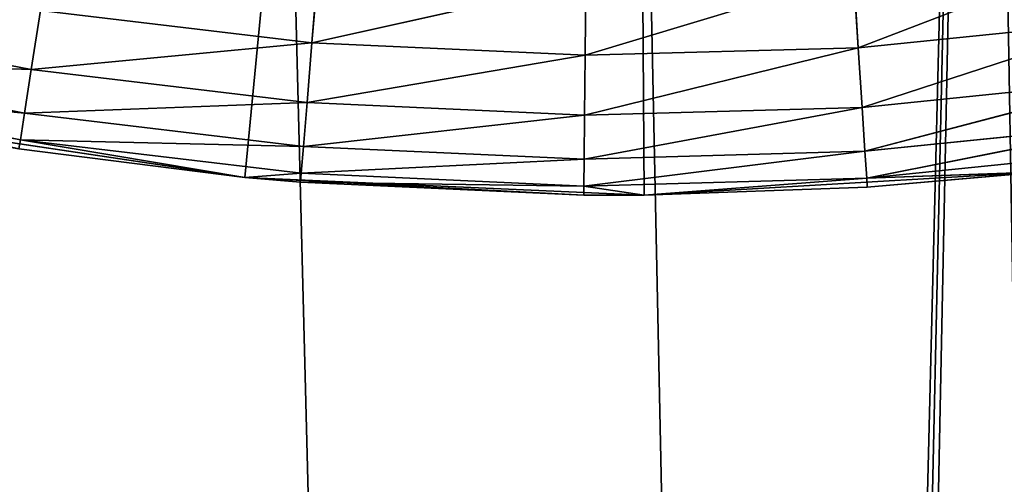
# Model space of a CAD drawing. Extents: x 0.4 to 80.4, y 0.1 to 20.1.
# Tile 507 of 656: x 78.2949 to 78.4597, y 16.8687 to 16.9465. Entities that reach past the tile are written whole.
import ezdxf

# ---------------------------------------------------------------- set-up
doc = ezdxf.new("R2010")
doc.units = 0
doc.header["$LTSCALE"] = 2.54
doc.layers.get('0').update_dxf_attribs({"color": 13, "linetype": 'CONTINUOUS'})

# ---------------------------------------------------------------- blocks, each defined once
blk = doc.blocks.new('P__KA_KUCHENNA_MOLISA_STL')
at = {"color": 0}
for p, q in [((78.33259, 16.92011, 89.4), (78.395, 17.56711, 89.4)), ((78.33259, 16.92011, 89.4), (78.395, 17.56711, 89.4)), ((78.39944, 16.91712, 89.4), (78.395, 17.56711, 89.4)), ((78.39944, 16.91712, 89.4), (78.395, 17.56711, 89.4)), ((78.09189, 2.74211, 89.5), (78.45578, 17.22243, 89.5)), ((78.09189, 2.74211, 89.5), (78.45578, 17.22243, 89.5)), ((78.12689, 2.79209, 89.5), (78.45578, 17.22243, 89.5)), ((78.12689, 2.79209, 89.5), (78.45578, 17.22243, 89.5)), ((78.17003, 2.83523, 89.5), (78.45578, 17.22243, 89.5)), ((78.17003, 2.83523, 89.5), (78.45578, 17.22243, 89.5)), ((78.33423, 17.22243, 89.4), (78.69811, 2.74211, 89.4)), ((78.33423, 17.22243, 89.4), (78.69811, 2.74211, 89.4)), ((78.395, 17.21711, 89.4), (78.69811, 2.74211, 89.4)), ((78.395, 17.21711, 89.4), (78.69811, 2.74211, 89.4)), ((78.43528, 16.9418, 88.93572), (78.47913, 16.95862, 88.92339)), ((78.43528, 16.9418, 88.93572), (78.47913, 16.95862, 88.92339)), ((78.34481, 16.95489, 88.92339), (78.3438, 16.9426, 88.93572)), ((78.34481, 16.95489, 88.92339), (78.3438, 16.9426, 88.93572)), ((78.38953, 16.94053, 88.93572), (78.43449, 16.9541, 88.92339)), ((78.38953, 16.94053, 88.93572), (78.43449, 16.9541, 88.92339)), ((78.43449, 16.9541, 88.92339), (78.43528, 16.9418, 88.93572)), ((78.43449, 16.9541, 88.92339), (78.43528, 16.9418, 88.93572)), ((78.38964, 16.95285, 88.92339), (78.3438, 16.9426, 88.93572)), ((78.38964, 16.95285, 88.92339), (78.3438, 16.9426, 88.93572)), ((78.38964, 16.95285, 88.92339), (78.38953, 16.94053, 88.93572)), ((78.38964, 16.95285, 88.92339), (78.38953, 16.94053, 88.93572)), ((78.29681, 16.93813, 88.95), (78.25116, 16.94697, 88.95)), ((78.29681, 16.93813, 88.95), (78.25116, 16.94697, 88.95)), ((78.29836, 16.948, 88.93572), (78.29681, 16.93813, 88.95)), ((78.29836, 16.948, 88.93572), (78.29681, 16.93813, 88.95)), ((78.29836, 16.948, 88.93572), (78.3438, 16.9426, 88.93572)), ((78.29836, 16.948, 88.93572), (78.3438, 16.9426, 88.93572)), ((78.43528, 16.9418, 88.93572), (78.48082, 16.94641, 88.93572)), ((78.43528, 16.9418, 88.93572), (78.48082, 16.94641, 88.93572)), ((78.43593, 16.93182, 88.95), (78.48082, 16.94641, 88.93572)), ((78.43593, 16.93182, 88.95), (78.48082, 16.94641, 88.93572)), ((78.29681, 16.93813, 88.95), (78.3438, 16.9426, 88.93572)), ((78.29681, 16.93813, 88.95), (78.3438, 16.9426, 88.93572)), ((78.3438, 16.9426, 88.93572), (78.34299, 16.93264, 88.95)), ((78.3438, 16.9426, 88.93572), (78.34299, 16.93264, 88.95)), ((78.38953, 16.94053, 88.93572), (78.3438, 16.9426, 88.93572)), ((78.38953, 16.94053, 88.93572), (78.3438, 16.9426, 88.93572)), ((78.38953, 16.94053, 88.93572), (78.34299, 16.93264, 88.95)), ((78.38953, 16.94053, 88.93572), (78.34299, 16.93264, 88.95)), ((78.38944, 16.93053, 88.95), (78.43528, 16.9418, 88.93572)), ((78.38944, 16.93053, 88.95), (78.43528, 16.9418, 88.93572)), ((78.38953, 16.94053, 88.93572), (78.38944, 16.93053, 88.95)), ((78.38953, 16.94053, 88.93572), (78.38944, 16.93053, 88.95)), ((78.38953, 16.94053, 88.93572), (78.43528, 16.9418, 88.93572)), ((78.38953, 16.94053, 88.93572), (78.43528, 16.9418, 88.93572)), ((78.43528, 16.9418, 88.93572), (78.43593, 16.93182, 88.95)), ((78.43528, 16.9418, 88.93572), (78.43593, 16.93182, 88.95)), ((78.29681, 16.93813, 88.95), (78.2495, 16.93979, 88.9658)), ((78.29681, 16.93813, 88.95), (78.2495, 16.93979, 88.9658)), ((78.29568, 16.93085, 88.9658), (78.2495, 16.93979, 88.9658)), ((78.29568, 16.93085, 88.9658), (78.2495, 16.93979, 88.9658)), ((78.29681, 16.93813, 88.95), (78.29568, 16.93085, 88.9658)), ((78.29681, 16.93813, 88.95), (78.29568, 16.93085, 88.9658)), ((78.29681, 16.93813, 88.95), (78.34299, 16.93264, 88.95)), ((78.29681, 16.93813, 88.95), (78.34299, 16.93264, 88.95)), ((78.29568, 16.93085, 88.9658), (78.24848, 16.9354, 88.98264)), ((78.29568, 16.93085, 88.9658), (78.24848, 16.9354, 88.98264)), ((78.29498, 16.92639, 88.98264), (78.24848, 16.9354, 88.98264)), ((78.29498, 16.92639, 88.98264), (78.24848, 16.9354, 88.98264)), ((78.43593, 16.93182, 88.95), (78.48218, 16.93651, 88.95)), ((78.43593, 16.93182, 88.95), (78.48218, 16.93651, 88.95)), ((78.4364, 16.92447, 88.9658), (78.48218, 16.93651, 88.95)), ((78.4364, 16.92447, 88.9658), (78.48218, 16.93651, 88.95)), ((78.29568, 16.93085, 88.9658), (78.34299, 16.93264, 88.95)), ((78.29568, 16.93085, 88.9658), (78.34299, 16.93264, 88.95)), ((78.34299, 16.93264, 88.95), (78.34239, 16.92529, 88.9658)), ((78.34299, 16.93264, 88.95), (78.34239, 16.92529, 88.9658)), ((78.38944, 16.93053, 88.95), (78.34299, 16.93264, 88.95)), ((78.38944, 16.93053, 88.95), (78.34299, 16.93264, 88.95)), ((78.29568, 16.93085, 88.9658), (78.29498, 16.92639, 88.98264)), ((78.29568, 16.93085, 88.9658), (78.29498, 16.92639, 88.98264)), ((78.29568, 16.93085, 88.9658), (78.34239, 16.92529, 88.9658)), ((78.29568, 16.93085, 88.9658), (78.34239, 16.92529, 88.9658)), ((78.38944, 16.93053, 88.95), (78.34239, 16.92529, 88.9658)), ((78.38944, 16.93053, 88.95), (78.34239, 16.92529, 88.9658)), ((78.38937, 16.92317, 88.9658), (78.43593, 16.93182, 88.95)), ((78.38937, 16.92317, 88.9658), (78.43593, 16.93182, 88.95)), ((78.38944, 16.93053, 88.95), (78.38937, 16.92317, 88.9658)), ((78.38944, 16.93053, 88.95), (78.38937, 16.92317, 88.9658)), ((78.38944, 16.93053, 88.95), (78.43593, 16.93182, 88.95)), ((78.38944, 16.93053, 88.95), (78.43593, 16.93182, 88.95)), ((78.43593, 16.93182, 88.95), (78.4364, 16.92447, 88.9658)), ((78.43593, 16.93182, 88.95), (78.4364, 16.92447, 88.9658)), ((78.33259, 16.92011, 89.4), (78.26639, 16.92996, 89.4)), ((78.33259, 16.92011, 89.4), (78.26639, 16.92996, 89.4)), ((78.4364, 16.92447, 88.9658), (78.4832, 16.92921, 88.9658)), ((78.4364, 16.92447, 88.9658), (78.4832, 16.92921, 88.9658)), ((78.43669, 16.91997, 88.98264), (78.4832, 16.92921, 88.9658)), ((78.43669, 16.91997, 88.98264), (78.4832, 16.92921, 88.9658)), ((78.29474, 16.92489, 89), (78.29498, 16.92639, 88.98264)), ((78.29474, 16.92489, 89), (78.29498, 16.92639, 88.98264)), ((78.29498, 16.92639, 88.98264), (78.33259, 16.92011, 89)), ((78.29498, 16.92639, 88.98264), (78.33259, 16.92011, 89)), ((78.29498, 16.92639, 88.98264), (78.34202, 16.9208, 88.98264)), ((78.29498, 16.92639, 88.98264), (78.34202, 16.9208, 88.98264)), ((78.29498, 16.92639, 88.98264), (78.34239, 16.92529, 88.9658)), ((78.29498, 16.92639, 88.98264), (78.34239, 16.92529, 88.9658)), ((78.29474, 16.92489, 89), (78.33259, 16.92011, 89.4)), ((78.29474, 16.92489, 89), (78.33259, 16.92011, 89.4)), ((78.29474, 16.92489, 89), (78.33259, 16.92011, 89)), ((78.29474, 16.92489, 89), (78.33259, 16.92011, 89)), ((78.34239, 16.92529, 88.9658), (78.34202, 16.9208, 88.98264)), ((78.34239, 16.92529, 88.9658), (78.34202, 16.9208, 88.98264)), ((78.38937, 16.92317, 88.9658), (78.34239, 16.92529, 88.9658)), ((78.38937, 16.92317, 88.9658), (78.34239, 16.92529, 88.9658)), ((78.38934, 16.91865, 88.98264), (78.4364, 16.92447, 88.9658)), ((78.38934, 16.91865, 88.98264), (78.4364, 16.92447, 88.9658)), ((78.38937, 16.92317, 88.9658), (78.4364, 16.92447, 88.9658)), ((78.38937, 16.92317, 88.9658), (78.4364, 16.92447, 88.9658)), ((78.4364, 16.92447, 88.9658), (78.43669, 16.91997, 88.98264)), ((78.4364, 16.92447, 88.9658), (78.43669, 16.91997, 88.98264)), ((78.43669, 16.91997, 88.98264), (78.48381, 16.92474, 88.98264)), ((78.43669, 16.91997, 88.98264), (78.48381, 16.92474, 88.98264)), ((78.38937, 16.92317, 88.9658), (78.34202, 16.9208, 88.98264)), ((78.38937, 16.92317, 88.9658), (78.34202, 16.9208, 88.98264)), ((78.38937, 16.92317, 88.9658), (78.38934, 16.91865, 88.98264)), ((78.38937, 16.92317, 88.9658), (78.38934, 16.91865, 88.98264)), ((78.33259, 16.92011, 89), (78.34202, 16.9208, 88.98264)), ((78.33259, 16.92011, 89), (78.34202, 16.9208, 88.98264)), ((78.34202, 16.9208, 88.98264), (78.34189, 16.91928, 89)), ((78.34202, 16.9208, 88.98264), (78.34189, 16.91928, 89)), ((78.38934, 16.91865, 88.98264), (78.34202, 16.9208, 88.98264)), ((78.38934, 16.91865, 88.98264), (78.34202, 16.9208, 88.98264)), ((78.46625, 16.92103, 89.4), (78.39944, 16.91712, 89.4)), ((78.46625, 16.92103, 89.4), (78.39944, 16.91712, 89.4)), ((78.43669, 16.91997, 88.98264), (78.46625, 16.92103, 89)), ((78.43669, 16.91997, 88.98264), (78.46625, 16.92103, 89)), ((78.46625, 16.92103, 89.4), (78.43679, 16.91845, 89)), ((78.43679, 16.91845, 89), (78.46625, 16.92103, 89)), ((78.46625, 16.92103, 89.4), (78.43679, 16.91845, 89)), ((78.43679, 16.91845, 89), (78.46625, 16.92103, 89)), ((78.39944, 16.91712, 89.4), (78.33259, 16.92011, 89.4)), ((78.33259, 16.92011, 89.4), (78.38932, 16.91714, 89)), ((78.33259, 16.92011, 89.4), (78.38932, 16.91714, 89)), ((78.33259, 16.92011, 89.4), (78.34189, 16.91928, 89)), ((78.33259, 16.92011, 89), (78.33259, 16.92011, 89.4)), ((78.33259, 16.92011, 89), (78.33259, 16.92011, 89.4)), ((78.33259, 16.92011, 89), (78.34189, 16.91928, 89)), ((78.33259, 16.92011, 89.4), (78.34189, 16.91928, 89)), ((78.39944, 16.91712, 89.4), (78.33259, 16.92011, 89.4)), ((78.33259, 16.92011, 89), (78.34189, 16.91928, 89)), ((78.34189, 16.91928, 89), (78.38932, 16.91714, 89)), ((78.38934, 16.91865, 88.98264), (78.34189, 16.91928, 89)), ((78.38934, 16.91865, 88.98264), (78.34189, 16.91928, 89)), ((78.34189, 16.91928, 89), (78.38932, 16.91714, 89)), ((78.38934, 16.91865, 88.98264), (78.43669, 16.91997, 88.98264)), ((78.38934, 16.91865, 88.98264), (78.43669, 16.91997, 88.98264)), ((78.39944, 16.91712, 89), (78.43669, 16.91997, 88.98264)), ((78.39944, 16.91712, 89), (78.43669, 16.91997, 88.98264)), ((78.43679, 16.91845, 89), (78.43669, 16.91997, 88.98264)), ((78.43679, 16.91845, 89), (78.43669, 16.91997, 88.98264)), ((78.38932, 16.91714, 89), (78.38934, 16.91865, 88.98264)), ((78.38932, 16.91714, 89), (78.38934, 16.91865, 88.98264)), ((78.38934, 16.91865, 88.98264), (78.39944, 16.91712, 89)), ((78.38934, 16.91865, 88.98264), (78.39944, 16.91712, 89)), ((78.39944, 16.91712, 89.4), (78.43679, 16.91845, 89)), ((78.39944, 16.91712, 89.4), (78.43679, 16.91845, 89)), ((78.39944, 16.91712, 89), (78.43679, 16.91845, 89)), ((78.39944, 16.91712, 89), (78.43679, 16.91845, 89)), ((78.39944, 16.91712, 89.4), (78.38932, 16.91714, 89)), ((78.38932, 16.91714, 89), (78.39944, 16.91712, 89)), ((78.39944, 16.91712, 89.4), (78.38932, 16.91714, 89)), ((78.38932, 16.91714, 89), (78.39944, 16.91712, 89)), ((78.39944, 16.91712, 89.4), (78.39944, 16.91712, 89)), ((78.39944, 16.91712, 89.4), (78.39944, 16.91712, 89))]:
    blk.add_line(p, q, dxfattribs=at)
mesh = blk.add_polyface(dxfattribs=at)
corners = [(78.33423, 2.91179, 89.4), (78.27529, 2.896, 89.4), (78.045, 17.56711, 89.4)]
mesh.append_faces([[corners[k] for k in face] for face in [(0, 1, 2)]], dxfattribs={"color": 0})
mesh = blk.add_polyface(dxfattribs=at)
corners = [(78.33423, 2.91179, 89.4), (78.045, 17.56711, 89.4), (78.05032, 17.50633, 89.4)]
mesh.append_faces([[corners[k] for k in face] for face in [(0, 1, 2)]], dxfattribs={"color": 0})
mesh = blk.add_polyface(dxfattribs=at)
corners = [(78.395, 17.56711, 89.4), (78.20156, 16.94656, 89.4), (78.26639, 16.92996, 89.4)]
mesh.append_faces([[corners[k] for k in face] for face in [(0, 1, 2)]], dxfattribs={"color": 0})
mesh = blk.add_polyface(dxfattribs=at)
corners = [(78.395, 17.56711, 89.4), (78.26639, 16.92996, 89.4), (78.33259, 16.92011, 89.4)]
mesh.append_faces([[corners[k] for k in face] for face in [(0, 1, 2)]], dxfattribs={"color": 0})
mesh = blk.add_polyface(dxfattribs=at)
corners = [(78.39944, 16.91712, 89.4), (78.395, 17.56711, 89.4), (78.33259, 16.92011, 89.4)]
mesh.append_faces([[corners[k] for k in face] for face in [(0, 1, 2)]], dxfattribs={"color": 0})
mesh = blk.add_polyface(dxfattribs=at)
corners = [(78.53231, 16.93178, 89.4), (78.395, 17.56711, 89.4), (78.46625, 16.92103, 89.4)]
mesh.append_faces([[corners[k] for k in face] for face in [(0, 1, 2)]], dxfattribs={"color": 0})
mesh = blk.add_polyface(dxfattribs=at)
corners = [(78.59691, 16.94926, 89.4), (78.395, 17.56711, 89.4), (78.53231, 16.93178, 89.4)]
mesh.append_faces([[corners[k] for k in face] for face in [(0, 1, 2)]], dxfattribs={"color": 0})
mesh = blk.add_polyface(dxfattribs=at)
corners = [(78.46625, 16.92103, 89.4), (78.395, 17.56711, 89.4), (78.39944, 16.91712, 89.4)]
mesh.append_faces([[corners[k] for k in face] for face in [(0, 1, 2)]], dxfattribs={"color": 0})
mesh = blk.add_polyface(dxfattribs=at)
corners = [(78.395, 2.91711, 89.4), (78.33423, 2.91179, 89.4), (78.05032, 17.50633, 89.4)]
mesh.append_faces([[corners[k] for k in face] for face in [(0, 1, 2)]], dxfattribs={"color": 0})
mesh = blk.add_polyface(dxfattribs=at)
corners = [(78.395, 2.91711, 89.4), (78.05032, 17.50633, 89.4), (78.06611, 17.4474, 89.4)]
mesh.append_faces([[corners[k] for k in face] for face in [(0, 1, 2)]], dxfattribs={"color": 0})
mesh = blk.add_polyface(dxfattribs=at)
corners = [(78.395, 2.91711, 89.4), (78.06611, 17.4474, 89.4), (78.09189, 17.39211, 89.4)]
mesh.append_faces([[corners[k] for k in face] for face in [(0, 1, 2)]], dxfattribs={"color": 0})
mesh = blk.add_polyface(dxfattribs=at)
corners = [(78.395, 17.21711, 89.5), (2.69811, 17.39211, 89.5), (2.51471, 2.896, 89.5)]
mesh.append_faces([[corners[k] for k in face] for face in [(0, 1, 2)]], dxfattribs={"color": 0})
mesh = blk.add_polyface(dxfattribs=at)
corners = [(78.69811, 2.74211, 89.4), (78.66312, 2.79209, 89.4), (78.09189, 17.39211, 89.4)]
mesh.append_faces([[corners[k] for k in face] for face in [(0, 1, 2)]], dxfattribs={"color": 0})
mesh = blk.add_polyface(dxfattribs=at)
corners = [(78.66312, 2.79209, 89.4), (78.61998, 2.83523, 89.4), (78.09189, 17.39211, 89.4)]
mesh.append_faces([[corners[k] for k in face] for face in [(0, 1, 2)]], dxfattribs={"color": 0})
mesh = blk.add_polyface(dxfattribs=at)
corners = [(78.61998, 2.83523, 89.4), (78.57, 2.87022, 89.4), (78.09189, 17.39211, 89.4)]
mesh.append_faces([[corners[k] for k in face] for face in [(0, 1, 2)]], dxfattribs={"color": 0})
mesh = blk.add_polyface(dxfattribs=at)
corners = [(78.57, 2.87022, 89.4), (78.51471, 2.896, 89.4), (78.09189, 17.39211, 89.4)]
mesh.append_faces([[corners[k] for k in face] for face in [(0, 1, 2)]], dxfattribs={"color": 0})
mesh = blk.add_polyface(dxfattribs=at)
corners = [(78.51471, 2.896, 89.4), (78.45578, 2.91179, 89.4), (78.09189, 17.39211, 89.4)]
mesh.append_faces([[corners[k] for k in face] for face in [(0, 1, 2)]], dxfattribs={"color": 0})
mesh = blk.add_polyface(dxfattribs=at)
corners = [(78.45578, 2.91179, 89.4), (78.395, 2.91711, 89.4), (78.09189, 17.39211, 89.4)]
mesh.append_faces([[corners[k] for k in face] for face in [(0, 1, 2)]], dxfattribs={"color": 0})
mesh = blk.add_polyface(dxfattribs=at)
corners = [(78.69811, 2.74211, 89.4), (78.09189, 17.39211, 89.4), (78.12689, 17.34213, 89.4)]
mesh.append_faces([[corners[k] for k in face] for face in [(0, 1, 2)]], dxfattribs={"color": 0})
mesh = blk.add_polyface(dxfattribs=at)
corners = [(78.69811, 2.74211, 89.4), (78.12689, 17.34213, 89.4), (78.17003, 17.29899, 89.4)]
mesh.append_faces([[corners[k] for k in face] for face in [(0, 1, 2)]], dxfattribs={"color": 0})
mesh = blk.add_polyface(dxfattribs=at)
corners = [(78.69811, 2.74211, 89.4), (78.17003, 17.29899, 89.4), (78.22, 17.264, 89.4)]
mesh.append_faces([[corners[k] for k in face] for face in [(0, 1, 2)]], dxfattribs={"color": 0})
mesh = blk.add_polyface(dxfattribs=at)
corners = [(78.61998, 17.29899, 89.5), (78.57, 17.264, 89.5), (78.17003, 2.83523, 89.5)]
mesh.append_faces([[corners[k] for k in face] for face in [(0, 1, 2)]], dxfattribs={"color": 0})
mesh = blk.add_polyface(dxfattribs=at)
corners = [(78.61998, 17.29899, 89.5), (78.17003, 2.83523, 89.5), (78.22, 2.87022, 89.5)]
mesh.append_faces([[corners[k] for k in face] for face in [(0, 1, 2)]], dxfattribs={"color": 0})
mesh = blk.add_polyface(dxfattribs=at)
corners = [(78.61998, 17.29899, 89.5), (78.22, 2.87022, 89.5), (78.27529, 2.896, 89.5)]
mesh.append_faces([[corners[k] for k in face] for face in [(0, 1, 2)]], dxfattribs={"color": 0})
mesh = blk.add_polyface(dxfattribs=at)
corners = [(78.61998, 17.29899, 89.5), (78.27529, 2.896, 89.5), (78.33423, 2.91179, 89.5)]
mesh.append_faces([[corners[k] for k in face] for face in [(0, 1, 2)]], dxfattribs={"color": 0})
mesh = blk.add_polyface(dxfattribs=at)
corners = [(78.61998, 17.29899, 89.5), (78.33423, 2.91179, 89.5), (78.395, 2.91711, 89.5)]
mesh.append_faces([[corners[k] for k in face] for face in [(0, 1, 2)]], dxfattribs={"color": 0})
mesh = blk.add_polyface(dxfattribs=at)
corners = [(78.61998, 17.29899, 89.5), (78.395, 2.91711, 89.5), (78.45578, 2.91179, 89.5)]
mesh.append_faces([[corners[k] for k in face] for face in [(0, 1, 2)]], dxfattribs={"color": 0})
mesh = blk.add_polyface(dxfattribs=at)
corners = [(78.61998, 17.29899, 89.5), (78.45578, 2.91179, 89.5), (78.51471, 2.896, 89.5)]
mesh.append_faces([[corners[k] for k in face] for face in [(0, 1, 2)]], dxfattribs={"color": 0})
mesh = blk.add_polyface(dxfattribs=at)
corners = [(78.57, 17.264, 89.5), (78.51471, 17.23822, 89.5), (78.17003, 2.83523, 89.5)]
mesh.append_faces([[corners[k] for k in face] for face in [(0, 1, 2)]], dxfattribs={"color": 0})
mesh = blk.add_polyface(dxfattribs=at)
corners = [(78.69811, 2.74211, 89.4), (78.22, 17.264, 89.4), (78.27529, 17.23822, 89.4)]
mesh.append_faces([[corners[k] for k in face] for face in [(0, 1, 2)]], dxfattribs={"color": 0})
mesh = blk.add_polyface(dxfattribs=at)
corners = [(78.51471, 17.23822, 89.5), (78.45578, 17.22243, 89.5), (78.17003, 2.83523, 89.5)]
mesh.append_faces([[corners[k] for k in face] for face in [(0, 1, 2)]], dxfattribs={"color": 0})
mesh = blk.add_polyface(dxfattribs=at)
corners = [(78.69811, 2.74211, 89.4), (78.27529, 17.23822, 89.4), (78.33423, 17.22243, 89.4)]
mesh.append_faces([[corners[k] for k in face] for face in [(0, 1, 2)]], dxfattribs={"color": 0})
mesh = blk.add_polyface(dxfattribs=at)
corners = [(78.69811, 2.74211, 89.4), (78.45578, 17.22243, 89.4), (78.51471, 17.23822, 89.4)]
mesh.append_faces([[corners[k] for k in face] for face in [(0, 1, 2)]], dxfattribs={"color": 0})
mesh = blk.add_polyface(dxfattribs=at)
corners = [(78.45578, 17.22243, 89.5), (2.66312, 2.79209, 89.5), (2.69811, 2.74211, 89.5)]
mesh.append_faces([[corners[k] for k in face] for face in [(0, 1, 2)]], dxfattribs={"color": 0})
mesh = blk.add_polyface(dxfattribs=at)
corners = [(78.45578, 17.22243, 89.5), (78.395, 17.21711, 89.5), (2.66312, 2.79209, 89.5)]
mesh.append_faces([[corners[k] for k in face] for face in [(0, 1, 2)]], dxfattribs={"color": 0})
mesh = blk.add_polyface(dxfattribs=at)
corners = [(78.45578, 17.22243, 89.5), (2.69811, 2.74211, 89.5), (78.09189, 2.74211, 89.5)]
mesh.append_faces([[corners[k] for k in face] for face in [(0, 1, 2)]], dxfattribs={"color": 0})
mesh = blk.add_polyface(dxfattribs=at)
corners = [(78.45578, 17.22243, 89.5), (78.09189, 2.74211, 89.5), (78.12689, 2.79209, 89.5)]
mesh.append_faces([[corners[k] for k in face] for face in [(0, 1, 2)]], dxfattribs={"color": 0})
mesh = blk.add_polyface(dxfattribs=at)
corners = [(78.45578, 17.22243, 89.5), (78.12689, 2.79209, 89.5), (78.17003, 2.83523, 89.5)]
mesh.append_faces([[corners[k] for k in face] for face in [(0, 1, 2)]], dxfattribs={"color": 0})
mesh = blk.add_polyface(dxfattribs=at)
corners = [(78.69811, 2.74211, 89.4), (78.33423, 17.22243, 89.4), (78.395, 17.21711, 89.4)]
mesh.append_faces([[corners[k] for k in face] for face in [(0, 1, 2)]], dxfattribs={"color": 0})
mesh = blk.add_polyface(dxfattribs=at)
corners = [(78.69811, 2.74211, 89.4), (78.395, 17.21711, 89.4), (78.45578, 17.22243, 89.4)]
mesh.append_faces([[corners[k] for k in face] for face in [(0, 1, 2)]], dxfattribs={"color": 0})
mesh = blk.add_polyface(dxfattribs=at)
corners = [(78.395, 17.21711, 89.5), (2.51471, 2.896, 89.5), (2.57, 2.87022, 89.5)]
mesh.append_faces([[corners[k] for k in face] for face in [(0, 1, 2)]], dxfattribs={"color": 0})
mesh = blk.add_polyface(dxfattribs=at)
corners = [(78.395, 17.21711, 89.5), (2.57, 2.87022, 89.5), (2.61998, 2.83523, 89.5)]
mesh.append_faces([[corners[k] for k in face] for face in [(0, 1, 2)]], dxfattribs={"color": 0})
mesh = blk.add_polyface(dxfattribs=at)
corners = [(78.395, 17.21711, 89.5), (2.61998, 2.83523, 89.5), (2.66312, 2.79209, 89.5)]
mesh.append_faces([[corners[k] for k in face] for face in [(0, 1, 2)]], dxfattribs={"color": 0})
mesh = blk.add_polyface(dxfattribs=at)
corners = [(78.47913, 16.95862, 88.92339), (78.43528, 16.9418, 88.93572), (78.43449, 16.9541, 88.92339)]
mesh.append_faces([[corners[k] for k in face] for face in [(0, 1, 2)]], dxfattribs={"color": 0})
mesh = blk.add_polyface(dxfattribs=at)
corners = [(78.48082, 16.94641, 88.93572), (78.43528, 16.9418, 88.93572), (78.47913, 16.95862, 88.92339)]
mesh.append_faces([[corners[k] for k in face] for face in [(0, 1, 2)]], dxfattribs={"color": 0})
mesh = blk.add_polyface(dxfattribs=at)
corners = [(78.34481, 16.95489, 88.92339), (78.3438, 16.9426, 88.93572), (78.29836, 16.948, 88.93572)]
mesh.append_faces([[corners[k] for k in face] for face in [(0, 1, 2)]], dxfattribs={"color": 0})
mesh = blk.add_polyface(dxfattribs=at)
corners = [(78.38964, 16.95285, 88.92339), (78.3438, 16.9426, 88.93572), (78.34481, 16.95489, 88.92339)]
mesh.append_faces([[corners[k] for k in face] for face in [(0, 1, 2)]], dxfattribs={"color": 0})
mesh = blk.add_polyface(dxfattribs=at)
corners = [(78.38953, 16.94053, 88.93572), (78.43449, 16.9541, 88.92339), (78.43528, 16.9418, 88.93572)]
mesh.append_faces([[corners[k] for k in face] for face in [(0, 1, 2)]], dxfattribs={"color": 0})
mesh = blk.add_polyface(dxfattribs=at)
corners = [(78.38953, 16.94053, 88.93572), (78.38964, 16.95285, 88.92339), (78.43449, 16.9541, 88.92339)]
mesh.append_faces([[corners[k] for k in face] for face in [(0, 1, 2)]], dxfattribs={"color": 0})
mesh = blk.add_polyface(dxfattribs=at)
corners = [(78.38964, 16.95285, 88.92339), (78.38953, 16.94053, 88.93572), (78.3438, 16.9426, 88.93572)]
mesh.append_faces([[corners[k] for k in face] for face in [(0, 1, 2)]], dxfattribs={"color": 0})
mesh = blk.add_polyface(dxfattribs=at)
corners = [(78.2495, 16.93979, 88.9658), (78.25116, 16.94697, 88.95), (78.29681, 16.93813, 88.95)]
mesh.append_faces([[corners[k] for k in face] for face in [(0, 1, 2)]], dxfattribs={"color": 0})
mesh = blk.add_polyface(dxfattribs=at)
corners = [(78.25116, 16.94697, 88.95), (78.29836, 16.948, 88.93572), (78.29681, 16.93813, 88.95)]
mesh.append_faces([[corners[k] for k in face] for face in [(0, 1, 2)]], dxfattribs={"color": 0})
mesh = blk.add_polyface(dxfattribs=at)
corners = [(78.29681, 16.93813, 88.95), (78.29836, 16.948, 88.93572), (78.3438, 16.9426, 88.93572)]
mesh.append_faces([[corners[k] for k in face] for face in [(0, 1, 2)]], dxfattribs={"color": 0})
mesh = blk.add_polyface(dxfattribs=at)
corners = [(78.43593, 16.93182, 88.95), (78.43528, 16.9418, 88.93572), (78.48082, 16.94641, 88.93572)]
mesh.append_faces([[corners[k] for k in face] for face in [(0, 1, 2)]], dxfattribs={"color": 0})
mesh = blk.add_polyface(dxfattribs=at)
corners = [(78.43593, 16.93182, 88.95), (78.48082, 16.94641, 88.93572), (78.48218, 16.93651, 88.95)]
mesh.append_faces([[corners[k] for k in face] for face in [(0, 1, 2)]], dxfattribs={"color": 0})
mesh = blk.add_polyface(dxfattribs=at)
corners = [(78.29681, 16.93813, 88.95), (78.3438, 16.9426, 88.93572), (78.34299, 16.93264, 88.95)]
mesh.append_faces([[corners[k] for k in face] for face in [(0, 1, 2)]], dxfattribs={"color": 0})
mesh = blk.add_polyface(dxfattribs=at)
corners = [(78.34299, 16.93264, 88.95), (78.3438, 16.9426, 88.93572), (78.38953, 16.94053, 88.93572)]
mesh.append_faces([[corners[k] for k in face] for face in [(0, 1, 2)]], dxfattribs={"color": 0})
mesh = blk.add_polyface(dxfattribs=at)
corners = [(78.34299, 16.93264, 88.95), (78.38953, 16.94053, 88.93572), (78.38944, 16.93053, 88.95)]
mesh.append_faces([[corners[k] for k in face] for face in [(0, 1, 2)]], dxfattribs={"color": 0})
mesh = blk.add_polyface(dxfattribs=at)
corners = [(78.38944, 16.93053, 88.95), (78.43528, 16.9418, 88.93572), (78.43593, 16.93182, 88.95)]
mesh.append_faces([[corners[k] for k in face] for face in [(0, 1, 2)]], dxfattribs={"color": 0})
mesh = blk.add_polyface(dxfattribs=at)
corners = [(78.38944, 16.93053, 88.95), (78.38953, 16.94053, 88.93572), (78.43528, 16.9418, 88.93572)]
mesh.append_faces([[corners[k] for k in face] for face in [(0, 1, 2)]], dxfattribs={"color": 0})
mesh = blk.add_polyface(dxfattribs=at)
corners = [(78.24848, 16.9354, 88.98264), (78.2495, 16.93979, 88.9658), (78.29568, 16.93085, 88.9658)]
mesh.append_faces([[corners[k] for k in face] for face in [(0, 1, 2)]], dxfattribs={"color": 0})
mesh = blk.add_polyface(dxfattribs=at)
corners = [(78.2495, 16.93979, 88.9658), (78.29681, 16.93813, 88.95), (78.29568, 16.93085, 88.9658)]
mesh.append_faces([[corners[k] for k in face] for face in [(0, 1, 2)]], dxfattribs={"color": 0})
mesh = blk.add_polyface(dxfattribs=at)
corners = [(78.29568, 16.93085, 88.9658), (78.29681, 16.93813, 88.95), (78.34299, 16.93264, 88.95)]
mesh.append_faces([[corners[k] for k in face] for face in [(0, 1, 2)]], dxfattribs={"color": 0})
mesh = blk.add_polyface(dxfattribs=at)
corners = [(78.24848, 16.9354, 88.98264), (78.29568, 16.93085, 88.9658), (78.29498, 16.92639, 88.98264)]
mesh.append_faces([[corners[k] for k in face] for face in [(0, 1, 2)]], dxfattribs={"color": 0})
mesh = blk.add_polyface(dxfattribs=at)
corners = [(78.29474, 16.92489, 89), (78.24848, 16.9354, 88.98264), (78.29498, 16.92639, 88.98264)]
mesh.append_faces([[corners[k] for k in face] for face in [(0, 1, 2)]], dxfattribs={"color": 0})
mesh = blk.add_polyface(dxfattribs=at)
corners = [(78.4364, 16.92447, 88.9658), (78.43593, 16.93182, 88.95), (78.48218, 16.93651, 88.95)]
mesh.append_faces([[corners[k] for k in face] for face in [(0, 1, 2)]], dxfattribs={"color": 0})
mesh = blk.add_polyface(dxfattribs=at)
corners = [(78.4364, 16.92447, 88.9658), (78.48218, 16.93651, 88.95), (78.4832, 16.92921, 88.9658)]
mesh.append_faces([[corners[k] for k in face] for face in [(0, 1, 2)]], dxfattribs={"color": 0})
mesh = blk.add_polyface(dxfattribs=at)
corners = [(78.29568, 16.93085, 88.9658), (78.34299, 16.93264, 88.95), (78.34239, 16.92529, 88.9658)]
mesh.append_faces([[corners[k] for k in face] for face in [(0, 1, 2)]], dxfattribs={"color": 0})
mesh = blk.add_polyface(dxfattribs=at)
corners = [(78.34239, 16.92529, 88.9658), (78.34299, 16.93264, 88.95), (78.38944, 16.93053, 88.95)]
mesh.append_faces([[corners[k] for k in face] for face in [(0, 1, 2)]], dxfattribs={"color": 0})
mesh = blk.add_polyface(dxfattribs=at)
corners = [(78.29498, 16.92639, 88.98264), (78.29568, 16.93085, 88.9658), (78.34239, 16.92529, 88.9658)]
mesh.append_faces([[corners[k] for k in face] for face in [(0, 1, 2)]], dxfattribs={"color": 0})
mesh = blk.add_polyface(dxfattribs=at)
corners = [(78.34239, 16.92529, 88.9658), (78.38944, 16.93053, 88.95), (78.38937, 16.92317, 88.9658)]
mesh.append_faces([[corners[k] for k in face] for face in [(0, 1, 2)]], dxfattribs={"color": 0})
mesh = blk.add_polyface(dxfattribs=at)
corners = [(78.38937, 16.92317, 88.9658), (78.43593, 16.93182, 88.95), (78.4364, 16.92447, 88.9658)]
mesh.append_faces([[corners[k] for k in face] for face in [(0, 1, 2)]], dxfattribs={"color": 0})
mesh = blk.add_polyface(dxfattribs=at)
corners = [(78.38937, 16.92317, 88.9658), (78.38944, 16.93053, 88.95), (78.43593, 16.93182, 88.95)]
mesh.append_faces([[corners[k] for k in face] for face in [(0, 1, 2)]], dxfattribs={"color": 0})
mesh = blk.add_polyface(dxfattribs=at)
corners = [(78.26639, 16.92996, 89.4), (78.29474, 16.92489, 89), (78.33259, 16.92011, 89.4)]
mesh.append_faces([[corners[k] for k in face] for face in [(0, 1, 2)]], dxfattribs={"color": 0})
mesh = blk.add_polyface(dxfattribs=at)
corners = [(78.43669, 16.91997, 88.98264), (78.4364, 16.92447, 88.9658), (78.4832, 16.92921, 88.9658)]
mesh.append_faces([[corners[k] for k in face] for face in [(0, 1, 2)]], dxfattribs={"color": 0})
mesh = blk.add_polyface(dxfattribs=at)
corners = [(78.43669, 16.91997, 88.98264), (78.4832, 16.92921, 88.9658), (78.48381, 16.92474, 88.98264)]
mesh.append_faces([[corners[k] for k in face] for face in [(0, 1, 2)]], dxfattribs={"color": 0})
mesh = blk.add_polyface(dxfattribs=at)
corners = [(78.29474, 16.92489, 89), (78.29498, 16.92639, 88.98264), (78.33259, 16.92011, 89)]
mesh.append_faces([[corners[k] for k in face] for face in [(0, 1, 2)]], dxfattribs={"color": 0})
mesh = blk.add_polyface(dxfattribs=at)
corners = [(78.33259, 16.92011, 89), (78.29498, 16.92639, 88.98264), (78.34202, 16.9208, 88.98264)]
mesh.append_faces([[corners[k] for k in face] for face in [(0, 1, 2)]], dxfattribs={"color": 0})
mesh = blk.add_polyface(dxfattribs=at)
corners = [(78.29498, 16.92639, 88.98264), (78.34239, 16.92529, 88.9658), (78.34202, 16.9208, 88.98264)]
mesh.append_faces([[corners[k] for k in face] for face in [(0, 1, 2)]], dxfattribs={"color": 0})
mesh = blk.add_polyface(dxfattribs=at)
corners = [(78.33259, 16.92011, 89.4), (78.29474, 16.92489, 89), (78.33259, 16.92011, 89)]
mesh.append_faces([[corners[k] for k in face] for face in [(0, 1, 2)]], dxfattribs={"color": 0})
mesh = blk.add_polyface(dxfattribs=at)
corners = [(78.34202, 16.9208, 88.98264), (78.34239, 16.92529, 88.9658), (78.38937, 16.92317, 88.9658)]
mesh.append_faces([[corners[k] for k in face] for face in [(0, 1, 2)]], dxfattribs={"color": 0})
mesh = blk.add_polyface(dxfattribs=at)
corners = [(78.38934, 16.91865, 88.98264), (78.4364, 16.92447, 88.9658), (78.43669, 16.91997, 88.98264)]
mesh.append_faces([[corners[k] for k in face] for face in [(0, 1, 2)]], dxfattribs={"color": 0})
mesh = blk.add_polyface(dxfattribs=at)
corners = [(78.38934, 16.91865, 88.98264), (78.38937, 16.92317, 88.9658), (78.4364, 16.92447, 88.9658)]
mesh.append_faces([[corners[k] for k in face] for face in [(0, 1, 2)]], dxfattribs={"color": 0})
mesh = blk.add_polyface(dxfattribs=at)
corners = [(78.46625, 16.92103, 89), (78.43669, 16.91997, 88.98264), (78.48381, 16.92474, 88.98264)]
mesh.append_faces([[corners[k] for k in face] for face in [(0, 1, 2)]], dxfattribs={"color": 0})
mesh = blk.add_polyface(dxfattribs=at)
corners = [(78.34202, 16.9208, 88.98264), (78.38937, 16.92317, 88.9658), (78.38934, 16.91865, 88.98264)]
mesh.append_faces([[corners[k] for k in face] for face in [(0, 1, 2)]], dxfattribs={"color": 0})
mesh = blk.add_polyface(dxfattribs=at)
corners = [(78.33259, 16.92011, 89), (78.34202, 16.9208, 88.98264), (78.34189, 16.91928, 89)]
mesh.append_faces([[corners[k] for k in face] for face in [(0, 1, 2)]], dxfattribs={"color": 0})
mesh = blk.add_polyface(dxfattribs=at)
corners = [(78.34189, 16.91928, 89), (78.34202, 16.9208, 88.98264), (78.38934, 16.91865, 88.98264)]
mesh.append_faces([[corners[k] for k in face] for face in [(0, 1, 2)]], dxfattribs={"color": 0})
mesh = blk.add_polyface(dxfattribs=at)
corners = [(78.39944, 16.91712, 89.4), (78.43679, 16.91845, 89), (78.46625, 16.92103, 89.4)]
mesh.append_faces([[corners[k] for k in face] for face in [(0, 1, 2)]], dxfattribs={"color": 0})
mesh = blk.add_polyface(dxfattribs=at)
corners = [(78.43679, 16.91845, 89), (78.43669, 16.91997, 88.98264), (78.46625, 16.92103, 89)]
mesh.append_faces([[corners[k] for k in face] for face in [(0, 1, 2)]], dxfattribs={"color": 0})
mesh = blk.add_polyface(dxfattribs=at)
corners = [(78.46625, 16.92103, 89.4), (78.43679, 16.91845, 89), (78.46625, 16.92103, 89)]
mesh.append_faces([[corners[k] for k in face] for face in [(0, 1, 2)]], dxfattribs={"color": 0})
mesh = blk.add_polyface(dxfattribs=at)
corners = [(78.33259, 16.92011, 89.4), (78.38932, 16.91714, 89), (78.39944, 16.91712, 89.4)]
mesh.append_faces([[corners[k] for k in face] for face in [(0, 1, 2)]], dxfattribs={"color": 0})
mesh = blk.add_polyface(dxfattribs=at)
corners = [(78.33259, 16.92011, 89.4), (78.34189, 16.91928, 89), (78.38932, 16.91714, 89)]
mesh.append_faces([[corners[k] for k in face] for face in [(0, 1, 2)]], dxfattribs={"color": 0})
mesh = blk.add_polyface(dxfattribs=at)
corners = [(78.33259, 16.92011, 89.4), (78.33259, 16.92011, 89), (78.34189, 16.91928, 89)]
mesh.append_faces([[corners[k] for k in face] for face in [(0, 1, 2)]], dxfattribs={"color": 0})
mesh = blk.add_polyface(dxfattribs=at)
corners = [(78.34189, 16.91928, 89), (78.38934, 16.91865, 88.98264), (78.38932, 16.91714, 89)]
mesh.append_faces([[corners[k] for k in face] for face in [(0, 1, 2)]], dxfattribs={"color": 0})
mesh = blk.add_polyface(dxfattribs=at)
corners = [(78.39944, 16.91712, 89), (78.38934, 16.91865, 88.98264), (78.43669, 16.91997, 88.98264)]
mesh.append_faces([[corners[k] for k in face] for face in [(0, 1, 2)]], dxfattribs={"color": 0})
mesh = blk.add_polyface(dxfattribs=at)
corners = [(78.39944, 16.91712, 89), (78.43669, 16.91997, 88.98264), (78.43679, 16.91845, 89)]
mesh.append_faces([[corners[k] for k in face] for face in [(0, 1, 2)]], dxfattribs={"color": 0})
mesh = blk.add_polyface(dxfattribs=at)
corners = [(78.38932, 16.91714, 89), (78.38934, 16.91865, 88.98264), (78.39944, 16.91712, 89)]
mesh.append_faces([[corners[k] for k in face] for face in [(0, 1, 2)]], dxfattribs={"color": 0})
mesh = blk.add_polyface(dxfattribs=at)
corners = [(78.39944, 16.91712, 89.4), (78.39944, 16.91712, 89), (78.43679, 16.91845, 89)]
mesh.append_faces([[corners[k] for k in face] for face in [(0, 1, 2)]], dxfattribs={"color": 0})
mesh = blk.add_polyface(dxfattribs=at)
corners = [(78.39944, 16.91712, 89.4), (78.38932, 16.91714, 89), (78.39944, 16.91712, 89)]
mesh.append_faces([[corners[k] for k in face] for face in [(0, 1, 2)]], dxfattribs={"color": 0})

msp = doc.modelspace()

# ---------------------------------------------------------------- block references
at = {"color": 0}
msp.add_blockref('P__KA_KUCHENNA_MOLISA_STL', (0, 0), dxfattribs=at)

doc.saveas('drawing.dxf')
